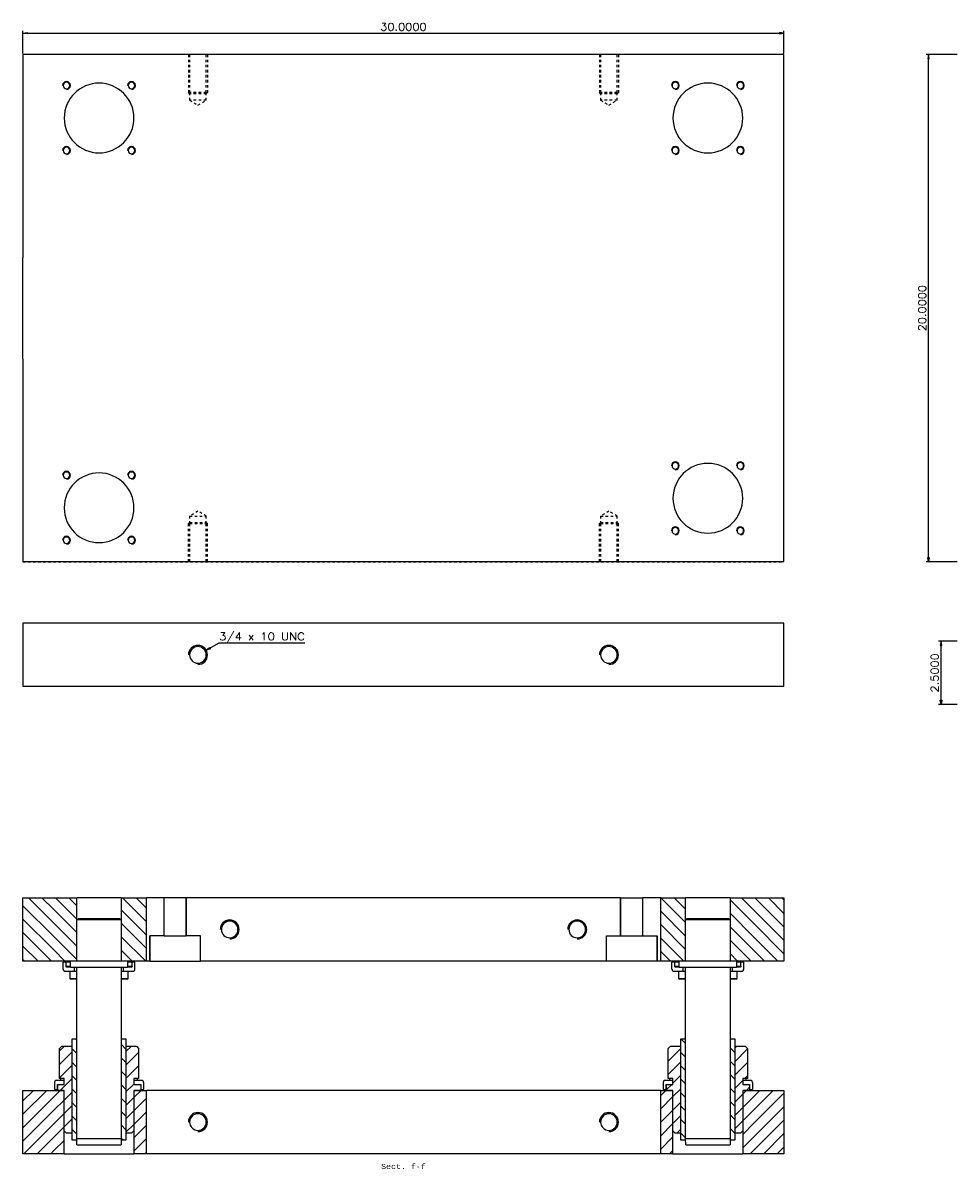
# Model space of a CAD drawing. Header units: inches. Extents: x 3 to 351, y 4 to 271.
# Tile 529 of 530: x 262 to 298, y 195 to 240. Entities that reach past the tile are written whole.
import ezdxf
from ezdxf.enums import TextEntityAlignment as Align

# ---------------------------------------------------------------- set-up
doc = ezdxf.new("R2010")
doc.units = ezdxf.units.IN
doc.header["$LTSCALE"] = 0.5
doc.header["$MEASUREMENT"] = 0
doc.linetypes.add('DIVIDE', pattern=[0.393701, 0.19685, -0.098425, 0, -0.098425])
doc.linetypes.add('HIDDEN', pattern=[0.225, 0.15, -0.075])
doc.layers.add('MFB', color=7, linetype='Continuous')
doc.styles.add('VERO0-Simplex', font='simplex_.ttf')
doc.styles.add('VERO2-Courier New', font='cour.ttf')

# ---------------------------------------------------------------- blocks, each defined once
blk = doc.blocks.new('ArrowheadClosed')
at = {"color": 0}
for p, q in [((0, 0), (-1, 0.18)), ((-1, 0.18), (-1, -0.18)), ((-1, -0.18), (0, 0))]:
    blk.add_line(p, q, dxfattribs=at)

msp = doc.modelspace()

# ---------------------------------------------------------------- linework, layer by layer
at = {"layer": 'MFB', "color": 56, "linetype": 'Continuous'}
for p, q in [((261.655, 238.544), (261.655, 239.439)), ((261.655, 239.339), (291.655, 239.339)), ((291.655, 238.544), (291.655, 239.439)), ((298.48, 238.494), (297.256, 238.494)), ((297.356, 218.494), (297.356, 238.494)), ((298.48, 218.494), (297.256, 218.494)), ((268.88, 215.001), (269.386, 215.294)), ((269.386, 215.294), (272.772, 215.294)), ((298.48, 215.358), (297.748, 215.358)), ((297.848, 212.858), (297.848, 215.358)), ((298.48, 212.858), (297.748, 212.858))]:
    msp.add_line(p, q, dxfattribs=at)
at = {"layer": 'MFB', "color": 254, "linetype": 'Continuous'}
for p, q in [((261.655, 238.494), (261.655, 230.494)), ((291.655, 238.494), (261.655, 238.494)), ((291.655, 218.494), (291.655, 238.494)), ((261.655, 226.494), (261.655, 230.494)), ((261.655, 226.494), (261.655, 218.494)), ((291.655, 218.494), (261.655, 218.494)), ((261.655, 216.064), (261.655, 213.564)), ((291.655, 216.064), (261.655, 216.064)), ((291.655, 213.564), (291.655, 216.064)), ((291.655, 213.564), (261.655, 213.564)), ((261.655, 202.737), (261.655, 205.237)), ((261.655, 205.237), (262.873, 205.237)), ((262.873, 203.707), (261.655, 204.925)), ((262.873, 203.707), (261.655, 204.925)), ((262.873, 204.237), (261.873, 205.237)), ((262.873, 204.237), (261.873, 205.237)), ((262.873, 204.768), (262.403, 205.237)), ((262.873, 204.768), (262.403, 205.237)), ((262.873, 205.237), (263.78, 205.237)), ((263.78, 204.391), (262.934, 205.237)), ((263.78, 204.391), (262.934, 205.237)), ((263.78, 204.921), (263.464, 205.237)), ((263.78, 204.921), (263.464, 205.237)), ((263.78, 202.737), (263.78, 205.237)), ((265.53, 205.237), (263.78, 205.237)), ((265.53, 205.237), (265.53, 202.737)), ((265.53, 205.237), (266.531, 205.237)), ((266.531, 204.292), (265.585, 205.237)), ((266.531, 204.292), (265.585, 205.237)), ((266.531, 204.822), (266.116, 205.237)), ((266.531, 204.822), (266.116, 205.237)), ((266.531, 202.737), (266.531, 205.237)), ((267.217, 205.237), (266.531, 205.237)), ((267.217, 203.737), (267.217, 205.237)), ((268.092, 205.237), (267.217, 205.237)), ((268.092, 205.237), (268.092, 203.737)), ((285.217, 205.237), (268.092, 205.237)), ((268.092, 203.737), (268.092, 205.237)), ((285.217, 205.237), (285.217, 203.737)), ((285.217, 203.737), (285.217, 205.237)), ((285.217, 205.237), (286.092, 205.237)), ((286.799, 205.237), (286.092, 205.237)), ((286.092, 203.737), (286.092, 205.237)), ((286.799, 202.737), (286.799, 205.237)), ((286.799, 205.237), (287.78, 205.237)), ((287.78, 204.256), (286.799, 205.236)), ((287.78, 204.256), (286.799, 205.236)), ((287.78, 204.786), (287.329, 205.237)), ((287.78, 204.786), (287.329, 205.237)), ((287.78, 202.737), (287.78, 205.237)), ((289.53, 205.237), (287.78, 205.237)), ((289.53, 205.237), (289.53, 202.737)), ((289.53, 205.237), (290.471, 205.237)), ((290.471, 204.216), (289.53, 205.157)), ((290.471, 204.216), (289.53, 205.157)), ((290.471, 204.746), (289.981, 205.237)), ((290.471, 204.746), (289.981, 205.237)), ((290.471, 205.237), (291.655, 205.237)), ((291.655, 204.093), (290.511, 205.237)), ((291.655, 204.093), (290.511, 205.237)), ((291.655, 204.623), (291.041, 205.237)), ((291.655, 204.623), (291.041, 205.237)), ((291.655, 205.154), (291.572, 205.237)), ((291.655, 205.154), (291.572, 205.237)), ((291.655, 205.237), (291.655, 202.737)), ((262.873, 203.177), (261.655, 204.395)), ((262.873, 203.177), (261.655, 204.395)), ((263.78, 203.861), (262.873, 204.768)), ((263.78, 203.861), (262.873, 204.768)), ((266.531, 203.761), (265.53, 204.762)), ((266.531, 203.761), (265.53, 204.762)), ((287.78, 203.725), (286.799, 204.706)), ((287.78, 203.725), (286.799, 204.706)), ((290.471, 203.686), (289.53, 204.627)), ((290.471, 203.686), (289.53, 204.627)), ((291.655, 203.563), (290.471, 204.746)), ((291.655, 203.563), (290.471, 204.746)), ((263.78, 203.33), (262.873, 204.237)), ((263.78, 203.33), (262.873, 204.237)), ((266.531, 203.231), (265.53, 204.232)), ((266.531, 203.231), (265.53, 204.232)), ((287.78, 203.195), (286.799, 204.176)), ((287.78, 203.195), (286.799, 204.176)), ((290.471, 203.155), (289.53, 204.097)), ((290.471, 203.155), (289.53, 204.097)), ((291.655, 203.032), (290.471, 204.216)), ((291.655, 203.032), (290.471, 204.216)), ((262.782, 202.737), (261.655, 203.864)), ((262.782, 202.737), (261.655, 203.864)), ((263.78, 202.8), (262.873, 203.707)), ((263.78, 202.8), (262.873, 203.707)), ((266.494, 202.737), (265.53, 203.702)), ((266.494, 202.737), (265.53, 203.702)), ((267.217, 203.737), (266.655, 203.737)), ((266.655, 203.737), (266.655, 202.737)), ((266.655, 202.737), (266.655, 203.737)), ((267.217, 203.737), (268.092, 203.737)), ((268.655, 203.737), (268.092, 203.737)), ((268.655, 202.737), (268.655, 203.737)), ((284.655, 203.737), (285.217, 203.737)), ((284.655, 202.737), (284.655, 203.737)), ((285.217, 203.737), (286.092, 203.737)), ((286.092, 203.737), (286.655, 203.737)), ((286.655, 203.737), (286.655, 202.737)), ((286.655, 202.737), (286.655, 203.737)), ((287.708, 202.737), (286.799, 203.645)), ((287.708, 202.737), (286.799, 203.645)), ((290.359, 202.737), (289.53, 203.566)), ((290.359, 202.737), (289.53, 203.566)), ((291.42, 202.737), (290.471, 203.686)), ((291.42, 202.737), (290.471, 203.686)), ((262.252, 202.737), (261.655, 203.334)), ((262.252, 202.737), (261.655, 203.334)), ((263.312, 202.737), (262.873, 203.177)), ((263.312, 202.737), (262.873, 203.177)), ((265.964, 202.737), (265.53, 203.171)), ((265.964, 202.737), (265.53, 203.171)), ((287.177, 202.737), (286.799, 203.115)), ((287.177, 202.737), (286.799, 203.115)), ((289.829, 202.737), (289.53, 203.036)), ((289.829, 202.737), (289.53, 203.036)), ((290.89, 202.737), (290.471, 203.155)), ((290.89, 202.737), (290.471, 203.155)), ((261.721, 202.737), (261.655, 202.804)), ((261.721, 202.737), (261.655, 202.804)), ((262.873, 202.737), (261.655, 202.737)), ((263.78, 202.737), (262.873, 202.737)), ((266.531, 202.737), (265.53, 202.737)), ((266.655, 202.737), (266.531, 202.737)), ((266.655, 202.737), (268.655, 202.737)), ((284.655, 202.737), (268.655, 202.737)), ((286.655, 202.737), (284.655, 202.737)), ((286.799, 202.737), (286.655, 202.737)), ((287.78, 202.737), (286.799, 202.737)), ((290.471, 202.737), (289.53, 202.737)), ((291.655, 202.737), (290.471, 202.737)), ((262.599, 197.639), (261.655, 196.695)), ((262.068, 197.639), (261.655, 197.226)), ((262.599, 197.639), (261.655, 196.695)), ((262.068, 197.639), (261.655, 197.226)), ((261.655, 195.139), (261.655, 197.639)), ((261.655, 197.639), (262.873, 197.639)), ((263.129, 197.639), (262.873, 197.383)), ((263.129, 197.639), (262.873, 197.383)), ((262.873, 197.639), (263.28, 197.639)), ((263.28, 195.139), (263.28, 197.639)), ((266.311, 197.639), (266.03, 197.358)), ((266.311, 197.639), (266.03, 197.358)), ((266.03, 197.639), (266.03, 195.139)), ((266.03, 197.639), (266.531, 197.639)), ((286.799, 197.639), (266.531, 197.639)), ((266.531, 195.139), (266.531, 197.639)), ((286.994, 197.639), (286.799, 197.444)), ((286.994, 197.639), (286.799, 197.444)), ((286.799, 195.139), (286.799, 197.639)), ((286.799, 197.639), (287.28, 197.639)), ((287.28, 195.139), (287.28, 197.639)), ((290.176, 197.639), (290.03, 197.493)), ((290.176, 197.639), (290.03, 197.493)), ((290.03, 197.639), (290.03, 195.139)), ((290.03, 197.639), (290.471, 197.639)), ((291.236, 197.639), (290.471, 196.874)), ((290.706, 197.639), (290.471, 197.404)), ((291.236, 197.639), (290.471, 196.874)), ((290.706, 197.639), (290.471, 197.404)), ((290.471, 197.639), (291.655, 197.639)), ((291.655, 197.639), (291.655, 195.139)), ((262.873, 197.383), (261.655, 196.165)), ((262.873, 197.383), (261.655, 196.165)), ((263.28, 197.26), (262.873, 196.853)), ((263.28, 197.26), (262.873, 196.853)), ((266.531, 197.328), (266.03, 196.828)), ((266.531, 197.328), (266.03, 196.828)), ((287.28, 197.395), (286.799, 196.914)), ((287.28, 197.395), (286.799, 196.914)), ((290.471, 197.404), (290.03, 196.963)), ((290.471, 197.404), (290.03, 196.963)), ((291.655, 197.527), (290.471, 196.343)), ((291.655, 197.527), (290.471, 196.343)), ((262.873, 196.853), (261.655, 195.635)), ((262.873, 196.853), (261.655, 195.635)), ((263.28, 196.729), (262.873, 196.322)), ((263.28, 196.729), (262.873, 196.322)), ((266.531, 196.798), (266.03, 196.297)), ((266.531, 196.798), (266.03, 196.297)), ((287.28, 196.864), (286.799, 196.384)), ((287.28, 196.864), (286.799, 196.384)), ((290.471, 196.874), (290.03, 196.432)), ((290.471, 196.874), (290.03, 196.432)), ((291.655, 196.997), (290.471, 195.813)), ((291.655, 196.997), (290.471, 195.813)), ((262.873, 196.322), (261.69, 195.139)), ((262.873, 196.322), (261.69, 195.139)), ((266.531, 196.268), (266.03, 195.767)), ((266.531, 196.268), (266.03, 195.767)), ((287.28, 196.334), (286.799, 195.853)), ((287.28, 196.334), (286.799, 195.853)), ((290.471, 196.343), (290.03, 195.902)), ((290.471, 196.343), (290.03, 195.902)), ((291.655, 196.466), (290.471, 195.283)), ((291.655, 196.466), (290.471, 195.283)), ((262.873, 195.792), (262.22, 195.139)), ((262.873, 195.792), (262.22, 195.139)), ((263.28, 196.199), (262.873, 195.792)), ((263.28, 196.199), (262.873, 195.792)), ((287.28, 195.804), (286.799, 195.323)), ((287.28, 195.804), (286.799, 195.323)), ((290.471, 195.813), (290.03, 195.372)), ((290.471, 195.813), (290.03, 195.372)), ((291.655, 195.936), (290.858, 195.139)), ((291.655, 195.936), (290.858, 195.139)), ((263.28, 195.669), (262.873, 195.262)), ((263.28, 195.669), (262.873, 195.262)), ((266.531, 195.737), (266.03, 195.237)), ((266.531, 195.737), (266.03, 195.237)), ((291.655, 195.406), (291.388, 195.139)), ((291.655, 195.406), (291.388, 195.139)), ((262.873, 195.139), (261.655, 195.139)), ((262.873, 195.262), (262.75, 195.139)), ((262.873, 195.262), (262.75, 195.139)), ((263.28, 195.139), (262.873, 195.139)), ((263.28, 195.139), (266.03, 195.139)), ((266.531, 195.139), (266.03, 195.139)), ((266.531, 195.207), (266.463, 195.139)), ((266.531, 195.207), (266.463, 195.139)), ((286.799, 195.139), (266.531, 195.139)), ((287.28, 195.139), (286.799, 195.139)), ((287.28, 195.273), (287.145, 195.139)), ((287.28, 195.273), (287.145, 195.139)), ((287.28, 195.139), (290.03, 195.139)), ((290.471, 195.139), (290.03, 195.139)), ((290.471, 195.283), (290.327, 195.139)), ((290.471, 195.283), (290.327, 195.139)), ((291.655, 195.139), (290.471, 195.139))]:
    msp.add_line(p, q, dxfattribs=at)
at = {"layer": 'MFB', "color": 254, "linetype": 'HIDDEN'}
for p, q in [((268.18, 238.494), (268.18, 236.994)), ((268.227, 238.494), (268.227, 236.994)), ((268.883, 236.994), (268.883, 238.494)), ((268.93, 238.494), (268.93, 236.994)), ((284.38, 238.494), (284.38, 236.994)), ((284.427, 238.494), (284.427, 236.994)), ((285.083, 236.994), (285.083, 238.494)), ((285.13, 238.494), (285.13, 236.994)), ((268.18, 236.994), (268.93, 236.994)), ((268.227, 236.947), (268.18, 236.994)), ((268.883, 236.994), (268.227, 236.994)), ((268.227, 236.994), (268.227, 236.694)), ((268.883, 236.947), (268.227, 236.947)), ((268.883, 236.694), (268.883, 236.994)), ((268.883, 236.947), (268.93, 236.994)), ((284.38, 236.994), (285.13, 236.994)), ((284.427, 236.947), (284.38, 236.994)), ((284.427, 236.994), (284.427, 236.694)), ((285.083, 236.994), (284.427, 236.994)), ((285.083, 236.947), (284.427, 236.947)), ((285.083, 236.694), (285.083, 236.994)), ((285.083, 236.947), (285.13, 236.994)), ((268.227, 236.694), (268.555, 236.505)), ((268.883, 236.694), (268.227, 236.694)), ((268.555, 236.505), (268.883, 236.694)), ((285.083, 236.694), (284.427, 236.694)), ((284.427, 236.694), (284.755, 236.505)), ((284.755, 236.505), (285.083, 236.694)), ((268.555, 220.484), (268.227, 220.294)), ((268.227, 220.294), (268.227, 219.994)), ((268.227, 220.294), (268.883, 220.294)), ((268.883, 220.294), (268.555, 220.484)), ((268.883, 219.994), (268.883, 220.294)), ((284.755, 220.484), (284.427, 220.294)), ((284.427, 220.294), (285.083, 220.294)), ((284.427, 220.294), (284.427, 219.994)), ((285.083, 220.294), (284.755, 220.484)), ((285.083, 219.994), (285.083, 220.294)), ((268.227, 220.041), (268.18, 219.994)), ((268.18, 218.494), (268.18, 219.994)), ((268.93, 219.994), (268.18, 219.994)), ((268.227, 220.041), (268.883, 220.041)), ((268.227, 219.994), (268.883, 219.994)), ((268.227, 219.994), (268.227, 218.494)), ((268.883, 220.041), (268.93, 219.994)), ((268.883, 218.494), (268.883, 219.994)), ((268.93, 218.494), (268.93, 219.994)), ((284.427, 220.041), (284.38, 219.994)), ((284.38, 218.494), (284.38, 219.994)), ((285.13, 219.994), (284.38, 219.994)), ((284.427, 220.041), (285.083, 220.041)), ((284.427, 219.994), (285.083, 219.994)), ((284.427, 219.994), (284.427, 218.494)), ((285.083, 220.041), (285.13, 219.994)), ((285.083, 218.494), (285.083, 219.994)), ((285.13, 218.494), (285.13, 219.994))]:
    msp.add_line(p, q, dxfattribs=at)
at = {"layer": 'MFB', "color": 100, "linetype": 'DIVIDE'}
msp.add_line((261.655, 218.494), (291.655, 218.494), dxfattribs=at)
at = {"layer": 'MFB', "color": 136, "linetype": 'Continuous'}
for p, q in [((263.78, 204.362), (263.842, 204.424)), ((265.53, 204.362), (263.78, 204.362)), ((263.78, 202.737), (263.78, 204.362)), ((263.842, 204.424), (265.467, 204.424)), ((265.467, 204.424), (265.53, 204.362)), ((265.53, 204.362), (265.53, 202.737)), ((287.78, 204.362), (287.842, 204.424)), ((289.53, 204.362), (287.78, 204.362)), ((287.78, 202.737), (287.78, 204.362)), ((287.842, 204.424), (289.467, 204.424)), ((289.467, 204.424), (289.53, 204.362)), ((289.53, 204.362), (289.53, 202.737)), ((265.78, 202.737), (263.53, 202.737)), ((263.53, 202.501), (263.53, 202.737)), ((265.78, 202.737), (265.78, 202.501)), ((287.53, 202.501), (287.53, 202.737)), ((289.78, 202.737), (287.53, 202.737)), ((289.78, 202.737), (289.78, 202.501)), ((263.53, 202.501), (265.78, 202.501)), ((263.78, 195.723), (263.78, 202.501)), ((265.53, 202.501), (265.53, 195.723)), ((287.53, 202.501), (289.78, 202.501)), ((287.78, 195.723), (287.78, 202.501)), ((289.53, 202.501), (289.53, 195.723)), ((263.288, 199.389), (263.092, 199.193)), ((263.288, 199.389), (263.092, 199.193)), ((263.092, 199.297), (263.184, 199.389)), ((263.184, 199.389), (263.592, 199.389)), ((263.592, 195.951), (263.592, 199.389)), ((265.94, 199.389), (265.717, 199.167)), ((265.94, 199.389), (265.717, 199.167)), ((265.717, 199.389), (265.717, 195.951)), ((265.717, 199.389), (266.126, 199.389)), ((266.126, 199.389), (266.217, 199.297)), ((287.092, 199.297), (287.184, 199.389)), ((287.092, 199.297), (287.184, 199.389)), ((287.184, 199.389), (287.592, 199.389)), ((287.184, 199.389), (287.592, 199.389)), ((287.592, 195.951), (287.592, 199.389)), ((287.592, 195.951), (287.592, 199.389)), ((289.804, 199.389), (289.717, 199.302)), ((289.804, 199.389), (289.717, 199.302)), ((289.804, 199.389), (289.717, 199.302)), ((289.804, 199.389), (289.717, 199.302)), ((289.717, 199.389), (289.717, 195.951)), ((289.717, 199.389), (290.126, 199.389)), ((289.717, 199.389), (289.717, 195.951)), ((289.717, 199.389), (290.126, 199.389)), ((290.126, 199.389), (290.217, 199.297)), ((290.126, 199.389), (290.217, 199.297)), ((263.092, 198.111), (263.092, 199.297)), ((263.592, 199.163), (263.092, 198.663)), ((263.592, 199.163), (263.092, 198.663)), ((266.217, 199.136), (265.717, 198.636)), ((266.217, 199.136), (265.717, 198.636)), ((266.217, 199.297), (266.217, 198.111)), ((287.592, 199.298), (287.092, 198.798)), ((287.592, 199.298), (287.092, 198.798)), ((287.592, 199.298), (287.092, 198.798)), ((287.592, 199.298), (287.092, 198.798)), ((287.092, 198.111), (287.092, 199.297)), ((287.092, 198.111), (287.092, 199.297)), ((290.217, 199.272), (289.717, 198.772)), ((290.217, 199.272), (289.717, 198.772)), ((290.217, 199.272), (289.717, 198.772)), ((290.217, 199.272), (289.717, 198.772)), ((290.217, 199.297), (290.217, 198.111)), ((290.217, 199.297), (290.217, 198.111)), ((263.592, 198.633), (263.092, 198.133)), ((263.592, 198.633), (263.092, 198.133)), ((266.217, 198.606), (265.717, 198.106)), ((266.217, 198.606), (265.717, 198.106)), ((287.592, 198.768), (287.092, 198.268)), ((287.592, 198.768), (287.092, 198.268)), ((287.592, 198.768), (287.092, 198.268)), ((287.592, 198.768), (287.092, 198.268)), ((290.217, 198.741), (289.717, 198.241)), ((290.217, 198.741), (289.717, 198.241)), ((290.217, 198.741), (289.717, 198.241)), ((290.217, 198.741), (289.717, 198.241)), ((263.28, 198.111), (263.092, 198.111)), ((263.592, 198.102), (263.129, 197.639)), ((263.592, 198.102), (263.129, 197.639)), ((263.28, 197.875), (263.28, 198.111)), ((266.03, 198.111), (266.03, 197.875)), ((266.217, 198.111), (266.03, 198.111)), ((287.28, 198.111), (287.092, 198.111)), ((287.28, 198.111), (287.092, 198.111)), ((287.592, 198.238), (287.28, 197.925)), ((287.592, 198.238), (287.28, 197.925)), ((287.592, 198.238), (287.28, 197.925)), ((287.592, 198.238), (287.28, 197.925)), ((287.28, 197.875), (287.28, 198.111)), ((287.28, 197.875), (287.28, 198.111)), ((290.03, 198.023), (289.717, 197.711)), ((290.03, 198.023), (289.717, 197.711)), ((290.03, 198.023), (289.717, 197.711)), ((290.03, 198.023), (289.717, 197.711)), ((290.03, 198.111), (290.03, 197.875)), ((290.217, 198.111), (290.03, 198.111)), ((290.03, 198.111), (290.03, 197.875)), ((290.217, 198.111), (290.03, 198.111)), ((290.217, 198.211), (290.117, 198.111)), ((290.217, 198.211), (290.117, 198.111)), ((290.217, 198.211), (290.117, 198.111)), ((290.217, 198.211), (290.117, 198.111)), ((263.013, 197.639), (263.013, 197.875)), ((263.013, 197.875), (263.28, 197.875)), ((263.28, 197.639), (263.013, 197.639)), ((263.28, 196.043), (263.28, 197.639)), ((263.592, 197.572), (263.28, 197.26)), ((263.592, 197.572), (263.28, 197.26)), ((266.03, 197.888), (265.717, 197.576)), ((266.03, 197.888), (265.717, 197.576)), ((266.03, 197.875), (266.296, 197.875)), ((266.03, 197.639), (266.03, 196.043)), ((266.296, 197.639), (266.03, 197.639)), ((266.296, 197.875), (266.296, 197.639)), ((287.23, 197.875), (287.013, 197.659)), ((287.23, 197.875), (287.013, 197.659)), ((287.23, 197.875), (287.013, 197.659)), ((287.23, 197.875), (287.013, 197.659)), ((287.013, 197.639), (287.013, 197.875)), ((287.013, 197.875), (287.28, 197.875)), ((287.013, 197.639), (287.013, 197.875)), ((287.013, 197.875), (287.28, 197.875)), ((287.28, 197.639), (287.013, 197.639)), ((287.28, 197.639), (287.013, 197.639)), ((287.592, 197.707), (287.28, 197.395)), ((287.592, 197.707), (287.28, 197.395)), ((287.592, 197.707), (287.28, 197.395)), ((287.592, 197.707), (287.28, 197.395)), ((287.28, 196.043), (287.28, 197.639)), ((287.28, 196.043), (287.28, 197.639)), ((290.03, 197.875), (290.296, 197.875)), ((290.03, 197.875), (290.296, 197.875)), ((290.03, 197.639), (290.03, 196.043)), ((290.296, 197.639), (290.03, 197.639)), ((290.03, 197.639), (290.03, 196.043)), ((290.296, 197.639), (290.03, 197.639)), ((290.296, 197.76), (290.176, 197.639)), ((290.296, 197.76), (290.176, 197.639)), ((290.296, 197.76), (290.176, 197.639)), ((290.296, 197.76), (290.176, 197.639)), ((290.296, 197.875), (290.296, 197.639)), ((290.296, 197.875), (290.296, 197.639)), ((266.03, 197.358), (265.717, 197.045)), ((266.03, 197.358), (265.717, 197.045)), ((287.592, 197.177), (287.28, 196.864)), ((287.592, 197.177), (287.28, 196.864)), ((287.592, 197.177), (287.28, 196.864)), ((287.592, 197.177), (287.28, 196.864)), ((290.03, 197.493), (289.717, 197.181)), ((290.03, 197.493), (289.717, 197.181)), ((290.03, 197.493), (289.717, 197.181)), ((290.03, 197.493), (289.717, 197.181)), ((263.592, 197.042), (263.28, 196.729)), ((263.592, 197.042), (263.28, 196.729)), ((266.03, 196.828), (265.717, 196.515)), ((266.03, 196.828), (265.717, 196.515)), ((290.03, 196.963), (289.717, 196.65)), ((290.03, 196.963), (289.717, 196.65)), ((290.03, 196.963), (289.717, 196.65)), ((290.03, 196.963), (289.717, 196.65)), ((263.592, 196.511), (263.28, 196.199)), ((263.592, 196.511), (263.28, 196.199)), ((266.03, 196.297), (265.717, 195.985)), ((266.03, 196.297), (265.717, 195.985)), ((287.592, 196.647), (287.28, 196.334)), ((287.592, 196.647), (287.28, 196.334)), ((287.592, 196.647), (287.28, 196.334)), ((287.592, 196.647), (287.28, 196.334)), ((290.03, 196.432), (289.717, 196.12)), ((290.03, 196.432), (289.717, 196.12)), ((290.03, 196.432), (289.717, 196.12)), ((290.03, 196.432), (289.717, 196.12)), ((263.372, 195.951), (263.28, 196.043)), ((263.592, 195.951), (263.372, 195.951)), ((263.592, 195.981), (263.563, 195.951)), ((263.592, 195.981), (263.563, 195.951)), ((265.938, 195.951), (265.717, 195.951)), ((266.03, 196.043), (265.938, 195.951)), ((287.372, 195.951), (287.28, 196.043)), ((287.372, 195.951), (287.28, 196.043)), ((287.592, 195.951), (287.372, 195.951)), ((287.592, 195.951), (287.372, 195.951)), ((287.592, 196.116), (287.428, 195.951)), ((287.592, 196.116), (287.428, 195.951)), ((287.592, 196.116), (287.428, 195.951)), ((287.592, 196.116), (287.428, 195.951)), ((289.938, 195.951), (289.717, 195.951)), ((289.938, 195.951), (289.717, 195.951)), ((290.03, 196.043), (289.938, 195.951)), ((290.03, 196.043), (289.938, 195.951)), ((263.781, 195.487), (263.78, 195.723)), ((265.53, 195.723), (263.78, 195.723)), ((263.781, 195.487), (265.529, 195.487)), ((265.53, 195.723), (265.529, 195.487)), ((289.53, 195.723), (287.78, 195.723)), ((287.781, 195.487), (287.78, 195.723)), ((287.781, 195.487), (289.529, 195.487)), ((289.53, 195.723), (289.529, 195.487))]:
    msp.add_line(p, q, dxfattribs=at)
at = {"layer": 'MFB', "color": 2, "linetype": 'Continuous'}
for p, q in [((263.353, 202.698), (263.242, 202.698)), ((263.242, 202.422), (263.242, 202.698)), ((263.353, 202.54), (263.353, 202.698)), ((263.53, 202.698), (263.353, 202.698)), ((263.354, 202.534), (263.353, 202.54)), ((265.957, 202.698), (265.78, 202.698)), ((265.957, 202.54), (265.956, 202.534)), ((265.957, 202.54), (265.957, 202.698)), ((266.068, 202.698), (265.957, 202.698)), ((266.068, 202.422), (266.068, 202.698)), ((287.353, 202.698), (287.242, 202.698)), ((287.242, 202.422), (287.242, 202.698)), ((287.353, 202.54), (287.353, 202.698)), ((287.53, 202.698), (287.353, 202.698)), ((287.354, 202.534), (287.353, 202.54)), ((289.957, 202.698), (289.78, 202.698)), ((289.957, 202.54), (289.956, 202.534)), ((289.957, 202.54), (289.957, 202.698)), ((290.068, 202.698), (289.957, 202.698)), ((290.068, 202.422), (290.068, 202.698)), ((263.242, 202.422), (263.243, 202.409)), ((263.243, 202.409), (263.245, 202.395)), ((263.245, 202.395), (263.249, 202.383)), ((263.249, 202.383), (263.255, 202.372)), ((263.255, 202.372), (263.262, 202.362)), ((263.262, 202.362), (263.27, 202.354)), ((263.27, 202.354), (263.278, 202.348)), ((263.278, 202.348), (263.288, 202.345)), ((263.288, 202.345), (263.297, 202.343)), ((263.297, 202.343), (263.687, 202.343)), ((263.355, 202.527), (263.354, 202.534)), ((263.357, 202.521), (263.355, 202.527)), ((263.36, 202.515), (263.357, 202.521)), ((263.363, 202.51), (263.36, 202.515)), ((263.367, 202.506), (263.363, 202.51)), ((263.371, 202.503), (263.367, 202.506)), ((263.376, 202.502), (263.371, 202.503)), ((263.381, 202.501), (263.376, 202.502)), ((263.53, 202.501), (263.381, 202.501)), ((263.687, 202.343), (263.687, 202.501)), ((263.687, 202.343), (263.78, 202.343)), ((265.53, 202.343), (265.623, 202.343)), ((265.623, 202.343), (265.623, 202.501)), ((265.623, 202.343), (266.012, 202.343)), ((265.929, 202.501), (265.78, 202.501)), ((265.934, 202.502), (265.929, 202.501)), ((265.938, 202.503), (265.934, 202.502)), ((265.943, 202.506), (265.938, 202.503)), ((265.947, 202.51), (265.943, 202.506)), ((265.95, 202.515), (265.947, 202.51)), ((265.953, 202.521), (265.95, 202.515)), ((265.955, 202.527), (265.953, 202.521)), ((265.956, 202.534), (265.955, 202.527)), ((266.012, 202.343), (266.022, 202.345)), ((266.022, 202.345), (266.031, 202.348)), ((266.031, 202.348), (266.04, 202.354)), ((266.04, 202.354), (266.048, 202.362)), ((266.048, 202.362), (266.055, 202.372)), ((266.055, 202.372), (266.06, 202.383)), ((266.06, 202.383), (266.065, 202.395)), ((266.065, 202.395), (266.067, 202.409)), ((266.067, 202.409), (266.068, 202.422)), ((287.242, 202.422), (287.243, 202.409)), ((287.243, 202.409), (287.245, 202.395)), ((287.245, 202.395), (287.249, 202.383)), ((287.249, 202.383), (287.255, 202.372)), ((287.255, 202.372), (287.262, 202.362)), ((287.262, 202.362), (287.27, 202.354)), ((287.27, 202.354), (287.278, 202.348)), ((287.278, 202.348), (287.288, 202.345)), ((287.288, 202.345), (287.297, 202.343)), ((287.297, 202.343), (287.687, 202.343)), ((287.355, 202.527), (287.354, 202.534)), ((287.357, 202.521), (287.355, 202.527)), ((287.36, 202.515), (287.357, 202.521)), ((287.363, 202.51), (287.36, 202.515)), ((287.367, 202.506), (287.363, 202.51)), ((287.371, 202.503), (287.367, 202.506)), ((287.376, 202.502), (287.371, 202.503)), ((287.381, 202.501), (287.376, 202.502)), ((287.53, 202.501), (287.381, 202.501)), ((287.687, 202.343), (287.687, 202.501)), ((287.687, 202.343), (287.78, 202.343)), ((289.53, 202.343), (289.623, 202.343)), ((289.623, 202.343), (289.623, 202.501)), ((289.623, 202.343), (290.012, 202.343)), ((289.929, 202.501), (289.78, 202.501)), ((289.934, 202.502), (289.929, 202.501)), ((289.938, 202.503), (289.934, 202.502)), ((289.943, 202.506), (289.938, 202.503)), ((289.947, 202.51), (289.943, 202.506)), ((289.95, 202.515), (289.947, 202.51)), ((289.953, 202.521), (289.95, 202.515)), ((289.955, 202.527), (289.953, 202.521)), ((289.956, 202.534), (289.955, 202.527)), ((290.012, 202.343), (290.022, 202.345)), ((290.022, 202.345), (290.031, 202.348)), ((290.031, 202.348), (290.04, 202.354)), ((290.04, 202.354), (290.048, 202.362)), ((290.048, 202.362), (290.055, 202.372)), ((290.055, 202.372), (290.06, 202.383)), ((290.06, 202.383), (290.065, 202.395)), ((290.065, 202.395), (290.067, 202.409)), ((290.067, 202.409), (290.068, 202.422)), ((262.927, 198.022), (262.919, 198.014)), ((262.936, 198.028), (262.927, 198.022)), ((262.945, 198.031), (262.936, 198.028)), ((262.955, 198.032), (262.945, 198.031)), ((263.28, 198.032), (262.955, 198.032)), ((266.355, 198.032), (266.03, 198.032)), ((266.364, 198.031), (266.355, 198.032)), ((266.374, 198.028), (266.364, 198.031)), ((266.383, 198.022), (266.374, 198.028)), ((266.391, 198.014), (266.383, 198.022)), ((286.927, 198.022), (286.919, 198.014)), ((286.927, 198.022), (286.919, 198.014)), ((286.936, 198.028), (286.927, 198.022)), ((286.936, 198.028), (286.927, 198.022)), ((286.945, 198.031), (286.936, 198.028)), ((286.945, 198.031), (286.936, 198.028)), ((286.955, 198.032), (286.945, 198.031)), ((286.955, 198.032), (286.945, 198.031)), ((287.28, 198.032), (286.955, 198.032)), ((287.28, 198.032), (286.955, 198.032)), ((290.355, 198.032), (290.03, 198.032)), ((290.355, 198.032), (290.03, 198.032)), ((290.364, 198.031), (290.355, 198.032)), ((290.364, 198.031), (290.355, 198.032)), ((290.374, 198.028), (290.364, 198.031)), ((290.374, 198.028), (290.364, 198.031)), ((290.383, 198.022), (290.374, 198.028)), ((290.383, 198.022), (290.374, 198.028)), ((290.391, 198.014), (290.383, 198.022)), ((290.391, 198.014), (290.383, 198.022)), ((262.9, 197.967), (262.899, 197.954)), ((262.899, 197.954), (262.899, 197.678)), ((262.899, 197.678), (263.011, 197.678)), ((262.903, 197.981), (262.9, 197.967)), ((262.907, 197.993), (262.903, 197.981)), ((262.912, 198.004), (262.907, 197.993)), ((262.919, 198.014), (262.912, 198.004)), ((263.011, 197.842), (263.012, 197.849)), ((263.011, 197.836), (263.011, 197.842)), ((263.011, 197.836), (263.011, 197.678)), ((263.011, 197.678), (263.013, 197.678)), ((263.012, 197.849), (263.013, 197.853)), ((266.296, 197.853), (266.298, 197.846)), ((266.296, 197.678), (266.299, 197.678)), ((266.298, 197.846), (266.299, 197.839)), ((266.299, 197.839), (266.299, 197.836)), ((266.299, 197.836), (266.299, 197.678)), ((266.299, 197.678), (266.41, 197.678)), ((266.397, 198.004), (266.391, 198.014)), ((266.403, 197.993), (266.397, 198.004)), ((266.407, 197.981), (266.403, 197.993)), ((266.41, 197.967), (266.407, 197.981)), ((266.41, 197.954), (266.41, 197.967)), ((266.41, 197.954), (266.41, 197.678)), ((286.9, 197.967), (286.899, 197.954)), ((286.9, 197.967), (286.899, 197.954)), ((286.899, 197.954), (286.899, 197.678)), ((286.899, 197.954), (286.899, 197.678)), ((286.899, 197.678), (287.011, 197.678)), ((286.899, 197.678), (287.011, 197.678)), ((286.903, 197.981), (286.9, 197.967)), ((286.903, 197.981), (286.9, 197.967)), ((286.907, 197.993), (286.903, 197.981)), ((286.907, 197.993), (286.903, 197.981)), ((286.912, 198.004), (286.907, 197.993)), ((286.912, 198.004), (286.907, 197.993)), ((286.919, 198.014), (286.912, 198.004)), ((286.919, 198.014), (286.912, 198.004)), ((287.011, 197.842), (287.012, 197.849)), ((287.011, 197.842), (287.012, 197.849)), ((287.011, 197.836), (287.011, 197.842)), ((287.011, 197.836), (287.011, 197.842)), ((287.011, 197.836), (287.011, 197.678)), ((287.011, 197.836), (287.011, 197.678)), ((287.011, 197.678), (287.013, 197.678)), ((287.011, 197.678), (287.013, 197.678)), ((287.012, 197.849), (287.013, 197.853)), ((287.012, 197.849), (287.013, 197.853)), ((290.296, 197.853), (290.298, 197.846)), ((290.296, 197.853), (290.298, 197.846)), ((290.296, 197.678), (290.299, 197.678)), ((290.296, 197.678), (290.299, 197.678)), ((290.298, 197.846), (290.299, 197.839)), ((290.298, 197.846), (290.299, 197.839)), ((290.299, 197.839), (290.299, 197.836)), ((290.299, 197.839), (290.299, 197.836)), ((290.299, 197.836), (290.299, 197.678)), ((290.299, 197.836), (290.299, 197.678)), ((290.299, 197.678), (290.41, 197.678)), ((290.299, 197.678), (290.41, 197.678)), ((290.397, 198.004), (290.391, 198.014)), ((290.397, 198.004), (290.391, 198.014)), ((290.403, 197.993), (290.397, 198.004)), ((290.403, 197.993), (290.397, 198.004)), ((290.407, 197.981), (290.403, 197.993)), ((290.407, 197.981), (290.403, 197.993)), ((290.41, 197.967), (290.407, 197.981)), ((290.41, 197.967), (290.407, 197.981)), ((290.41, 197.954), (290.41, 197.967)), ((290.41, 197.954), (290.41, 197.967)), ((290.41, 197.954), (290.41, 197.678)), ((290.41, 197.954), (290.41, 197.678))]:
    msp.add_line(p, q, dxfattribs=at)
at = {"layer": 'MFB', "color": 96, "linetype": 'Continuous'}
for p, q in [((263.353, 202.54), (263.53, 202.54)), ((265.78, 202.54), (265.957, 202.54)), ((287.353, 202.54), (287.53, 202.54)), ((289.78, 202.54), (289.957, 202.54)), ((263.592, 195.67), (263.592, 199.67)), ((263.592, 199.67), (263.78, 199.67)), ((263.78, 199.618), (263.728, 199.67)), ((263.78, 199.618), (263.728, 199.67)), ((263.78, 195.67), (263.78, 199.67)), ((265.53, 199.67), (265.53, 195.67)), ((265.53, 199.67), (265.717, 199.67)), ((265.717, 199.271), (265.53, 199.459)), ((265.717, 199.271), (265.53, 199.459)), ((265.717, 199.67), (265.717, 195.67)), ((287.78, 199.483), (287.592, 199.67)), ((287.78, 199.483), (287.592, 199.67)), ((287.78, 199.483), (287.592, 199.67)), ((287.78, 199.483), (287.592, 199.67)), ((287.592, 199.67), (287.78, 199.67)), ((287.592, 195.67), (287.592, 199.67)), ((287.592, 195.67), (287.592, 199.67)), ((287.592, 199.67), (287.78, 199.67)), ((287.78, 195.67), (287.78, 199.67)), ((287.78, 195.67), (287.78, 199.67)), ((289.53, 199.67), (289.53, 195.67)), ((289.53, 199.67), (289.717, 199.67)), ((289.53, 199.67), (289.53, 195.67)), ((289.53, 199.67), (289.717, 199.67)), ((289.717, 199.667), (289.714, 199.67)), ((289.717, 199.667), (289.714, 199.67)), ((289.717, 199.667), (289.714, 199.67)), ((289.717, 199.667), (289.714, 199.67)), ((289.717, 199.67), (289.717, 195.67)), ((289.717, 199.67), (289.717, 195.67)), ((263.78, 199.088), (263.592, 199.275)), ((263.78, 199.088), (263.592, 199.275)), ((265.717, 198.741), (265.53, 198.929)), ((265.717, 198.741), (265.53, 198.929)), ((287.78, 198.952), (287.592, 199.14)), ((287.78, 198.952), (287.592, 199.14)), ((287.78, 198.952), (287.592, 199.14)), ((287.78, 198.952), (287.592, 199.14)), ((289.717, 199.136), (289.53, 199.324)), ((289.717, 199.136), (289.53, 199.324)), ((289.717, 199.136), (289.53, 199.324)), ((289.717, 199.136), (289.53, 199.324)), ((263.78, 198.557), (263.592, 198.745)), ((263.78, 198.557), (263.592, 198.745)), ((287.78, 198.422), (287.592, 198.61)), ((287.78, 198.422), (287.592, 198.61)), ((287.78, 198.422), (287.592, 198.61)), ((287.78, 198.422), (287.592, 198.61)), ((289.717, 198.606), (289.53, 198.793)), ((289.717, 198.606), (289.53, 198.793)), ((289.717, 198.606), (289.53, 198.793)), ((289.717, 198.606), (289.53, 198.793)), ((263.78, 198.027), (263.592, 198.214)), ((263.78, 198.027), (263.592, 198.214)), ((265.717, 198.211), (265.53, 198.398)), ((265.717, 198.211), (265.53, 198.398)), ((287.78, 197.892), (287.592, 198.079)), ((287.78, 197.892), (287.592, 198.079)), ((287.78, 197.892), (287.592, 198.079)), ((287.78, 197.892), (287.592, 198.079)), ((289.717, 198.076), (289.53, 198.263)), ((289.717, 198.076), (289.53, 198.263)), ((289.717, 198.076), (289.53, 198.263)), ((289.717, 198.076), (289.53, 198.263)), ((263.013, 197.836), (263.011, 197.836)), ((263.78, 197.497), (263.592, 197.684)), ((263.78, 197.497), (263.592, 197.684)), ((265.717, 197.68), (265.53, 197.868)), ((265.717, 197.68), (265.53, 197.868)), ((266.299, 197.836), (266.296, 197.836)), ((287.013, 197.836), (287.011, 197.836)), ((287.013, 197.836), (287.011, 197.836)), ((289.717, 197.545), (289.53, 197.733)), ((289.717, 197.545), (289.53, 197.733)), ((289.717, 197.545), (289.53, 197.733)), ((289.717, 197.545), (289.53, 197.733)), ((290.299, 197.836), (290.296, 197.836)), ((290.299, 197.836), (290.296, 197.836)), ((263.78, 196.966), (263.592, 197.154)), ((263.78, 196.966), (263.592, 197.154)), ((265.717, 197.15), (265.53, 197.338)), ((265.717, 197.15), (265.53, 197.338)), ((287.78, 197.361), (287.592, 197.549)), ((287.78, 197.361), (287.592, 197.549)), ((287.78, 197.361), (287.592, 197.549)), ((287.78, 197.361), (287.592, 197.549)), ((289.717, 197.015), (289.53, 197.202)), ((289.717, 197.015), (289.53, 197.202)), ((289.717, 197.015), (289.53, 197.202)), ((289.717, 197.015), (289.53, 197.202)), ((265.717, 196.62), (265.53, 196.807)), ((265.717, 196.62), (265.53, 196.807)), ((287.78, 196.831), (287.592, 197.019)), ((287.78, 196.831), (287.592, 197.019)), ((287.78, 196.831), (287.592, 197.019)), ((287.78, 196.831), (287.592, 197.019)), ((289.717, 196.485), (289.53, 196.672)), ((289.717, 196.485), (289.53, 196.672)), ((289.717, 196.485), (289.53, 196.672)), ((289.717, 196.485), (289.53, 196.672)), ((263.78, 196.436), (263.592, 196.623)), ((263.78, 196.436), (263.592, 196.623)), ((265.717, 196.089), (265.53, 196.277)), ((265.717, 196.089), (265.53, 196.277)), ((287.78, 196.301), (287.592, 196.488)), ((287.78, 196.301), (287.592, 196.488)), ((287.78, 196.301), (287.592, 196.488)), ((287.78, 196.301), (287.592, 196.488)), ((263.78, 195.906), (263.592, 196.093)), ((263.78, 195.906), (263.592, 196.093)), ((287.78, 195.77), (287.592, 195.958)), ((287.78, 195.77), (287.592, 195.958)), ((287.78, 195.77), (287.592, 195.958)), ((287.78, 195.77), (287.592, 195.958)), ((289.717, 195.954), (289.53, 196.142)), ((289.717, 195.954), (289.53, 196.142)), ((289.717, 195.954), (289.53, 196.142)), ((289.717, 195.954), (289.53, 196.142)), ((263.78, 195.67), (263.592, 195.67)), ((263.78, 195.67), (263.78, 195.67)), ((265.606, 195.67), (265.53, 195.747)), ((265.606, 195.67), (265.53, 195.747)), ((265.717, 195.67), (265.53, 195.67)), ((265.53, 195.67), (265.53, 195.67)), ((287.78, 195.67), (287.592, 195.67)), ((287.78, 195.67), (287.592, 195.67)), ((287.78, 195.67), (287.78, 195.67)), ((287.78, 195.67), (287.78, 195.67)), ((289.717, 195.67), (289.53, 195.67)), ((289.53, 195.67), (289.53, 195.67)), ((289.53, 195.67), (289.53, 195.67)), ((289.717, 195.67), (289.53, 195.67))]:
    msp.add_line(p, q, dxfattribs=at)
at = {"layer": 'MFB', "color": 132, "linetype": 'Continuous'}
for p, q in [((263.503, 202.343), (263.503, 202.059)), ((265.806, 202.059), (265.806, 202.343)), ((287.503, 202.343), (287.503, 202.059)), ((289.806, 202.059), (289.806, 202.343)), ((263.503, 202.059), (263.531, 202.031)), ((263.503, 202.059), (263.78, 202.059)), ((263.78, 202.031), (263.531, 202.031)), ((265.53, 202.059), (265.806, 202.059)), ((265.778, 202.031), (265.53, 202.031)), ((265.778, 202.031), (265.806, 202.059)), ((287.503, 202.059), (287.78, 202.059)), ((287.503, 202.059), (287.531, 202.031)), ((287.78, 202.031), (287.531, 202.031)), ((289.53, 202.059), (289.806, 202.059)), ((289.778, 202.031), (289.53, 202.031)), ((289.778, 202.031), (289.806, 202.059)), ((263.139, 198.111), (263.139, 198.032)), ((266.171, 198.032), (266.171, 198.111)), ((287.139, 198.111), (287.139, 198.032)), ((287.139, 198.111), (287.139, 198.032)), ((290.171, 198.032), (290.171, 198.111)), ((290.171, 198.032), (290.171, 198.111))]:
    msp.add_line(p, q, dxfattribs=at)
at = {"layer": 'MFB', "color": 254, "linetype": 'Continuous', "extrusion": (0, 0, -1)}
for centre, radius in [((-263.373, 237.276), 0.129), ((-264.655, 235.994), 1.375), ((-265.936, 237.276), 0.129), ((-287.373, 237.276), 0.129), ((-288.655, 235.994), 1.375), ((-289.936, 237.276), 0.129), ((-263.373, 234.713), 0.129), ((-265.936, 234.713), 0.129), ((-287.373, 234.713), 0.129), ((-289.936, 234.713), 0.129), ((-263.373, 221.901), 0.129), ((-264.655, 220.619), 1.375), ((-265.936, 221.901), 0.129), ((-287.373, 222.276), 0.129), ((-288.655, 220.994), 1.375), ((-289.936, 222.276), 0.129), ((-287.373, 219.713), 0.129), ((-289.936, 219.713), 0.129), ((-263.373, 219.338), 0.129), ((-265.936, 219.338), 0.129), ((-268.555, 214.814), 0.328), ((-284.755, 214.814), 0.328), ((-269.805, 203.987), 0.328), ((-283.505, 203.987), 0.328), ((-268.555, 196.389), 0.328), ((-284.755, 196.389), 0.328)]:
    msp.add_circle(centre, radius, dxfattribs=at)
at = {"layer": 'MFB', "color": 2, "linetype": 'Continuous'}
for centre, radius in [((263.373, 237.276), 0.156), ((265.936, 237.276), 0.156), ((287.373, 237.276), 0.156), ((289.936, 237.276), 0.156), ((263.373, 234.713), 0.156), ((265.936, 234.713), 0.156), ((287.373, 234.713), 0.156), ((289.936, 234.713), 0.156), ((287.373, 222.276), 0.156), ((289.936, 222.276), 0.156), ((263.373, 221.901), 0.156), ((265.936, 221.901), 0.156), ((287.373, 219.713), 0.156), ((289.936, 219.713), 0.156), ((263.373, 219.338), 0.156), ((265.936, 219.338), 0.156), ((268.555, 214.814), 0.375), ((284.755, 214.814), 0.375), ((269.805, 203.987), 0.375), ((283.505, 203.987), 0.375), ((268.555, 196.389), 0.375), ((284.755, 196.389), 0.375)]:
    msp.add_arc(centre, radius, 270, 180, dxfattribs=at)

# ---------------------------------------------------------------- block references
at = {"layer": 'MFB', "color": 56, "linetype": 'Continuous', "extrusion": (0, 0, -1), "xscale": 0.170138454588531, "yscale": 0.170138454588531, "zscale": 0.170138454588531}
msp.add_blockref('ArrowheadClosed', (-261.655, 239.339), dxfattribs=at)
at = {"layer": 'MFB', "color": 56, "linetype": 'Continuous', "xscale": 0.170138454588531, "yscale": 0.170138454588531, "zscale": 0.170138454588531}
msp.add_blockref('ArrowheadClosed', (291.655, 239.339), dxfattribs=at)
at = {"layer": 'MFB', "color": 56, "linetype": 'Continuous', "xscale": 0.170138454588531, "yscale": 0.170138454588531, "zscale": 0.170138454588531, "rotation": 90}
for p in [(297.356, 238.494), (297.848, 215.358)]:
    msp.add_blockref('ArrowheadClosed', p, dxfattribs=at)
at = {"layer": 'MFB', "color": 56, "linetype": 'Continuous', "extrusion": (0, 0, -1), "xscale": 0.170138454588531, "yscale": 0.170138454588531, "zscale": 0.170138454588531}
for p, rotation in [((-297.356, 218.494), 270), ((-268.88, 215.001), 330.0000000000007), ((-297.848, 212.858), 270)]:
    msp.add_blockref('ArrowheadClosed', p, dxfattribs=dict(at, rotation=rotation))

# ---------------------------------------------------------------- texts
at = {"layer": 'MFB', "color": 230, "linetype": 'Continuous', "style": 'VERO0-Simplex'}
for s, width, p, p2 in [('30.0000', 1.000513, (275.741, 239.439), (277.569, 239.439)), ('3/4 x 10 UNC', 0.999474, (269.386, 215.394), (272.772, 215.394))]:
    msp.add_text(s, height=0.3, dxfattribs=dict(at, width=width)).set_placement(p, p2, align=Align.FIT)
for s, width, p, p2 in [('20.0000', 1.000513, (297.256, 227.581), (297.256, 229.408)), ('2.5000', 1.00053, (297.748, 213.335), (297.748, 214.881))]:
    msp.add_text(s, height=0.3, rotation=90, dxfattribs=dict(at, width=width)).set_placement(p, p2, align=Align.FIT)
at = {"layer": 'MFB', "color": 7, "linetype": 'Continuous', "style": 'VERO2-Courier New', "width": 0.932229}
msp.add_text('Sect. f-f', height=0.2, dxfattribs=at).set_placement((275.774, 194.539), (277.536, 194.539), align=Align.FIT)

doc.saveas('drawing.dxf')
